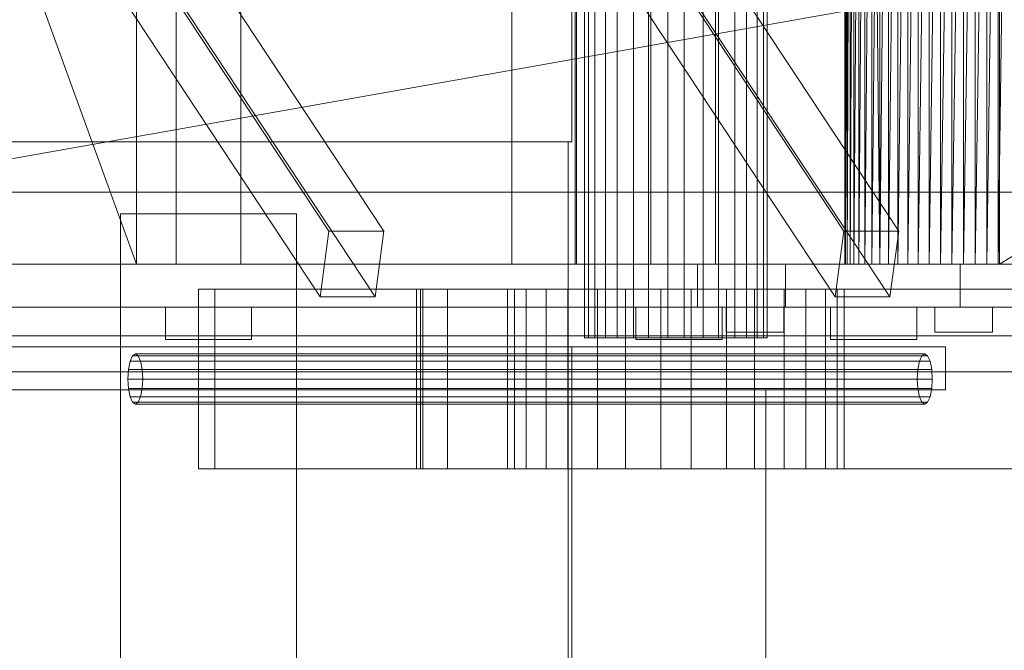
# Model space of a CAD drawing. Header units: millimetres. Extents: x -3490 to 61924, y -72580 to 6847.
# Tile 572 of 656: x 24398 to 24671, y -18538 to -18362. Entities that reach past the tile are written whole.
import ezdxf

# ---------------------------------------------------------------- set-up
doc = ezdxf.new("R2010")
doc.units = ezdxf.units.MM
doc.layers.add('superior_briquetadora', color=7, linetype='Continuous', lineweight=0)
doc.layers.add('superior_C02', color=7, linetype='Continuous', lineweight=0)

msp = doc.modelspace()

# ---------------------------------------------------------------- linework, layer by layer
at = {"layer": 'superior_briquetadora'}
for p, q in [((24551.067, -18160), (24551.067, -18396)), ((24441.067, -18430), (24441.067, -18188)), ((24459.067, -18430), (24459.067, -18188)), ((24534.406, -18430), (24534.406, -18188)), ((24552.067, -18188), (24552.067, -18430)), ((24552.406, -18430), (24552.406, -18188)), ((24573.067, -18430), (24573.067, -18188)), ((24591.067, -18430), (24591.067, -18188)), ((25470.067, -18210), (24230.067, -18430)), ((24350.067, -18210), (24430.067, -18430)), ((24430.067, -18430), (24430.067, -18210)), ((24627.226, -18210), (24627.067, -18430)), ((24627.067, -18210), (24627.067, -18430)), ((24627.226, -18210), (24627.226, -18430)), ((24627.702, -18430), (24627.226, -18210)), ((24627.226, -18430), (24627.702, -18210)), ((24628.488, -18210), (24627.702, -18430)), ((24627.702, -18210), (24627.702, -18430)), ((24629.579, -18210), (24628.488, -18430)), ((24628.488, -18430), (24628.488, -18210)), ((24630.964, -18210), (24629.579, -18430)), ((24629.579, -18430), (24629.579, -18210)), ((24632.629, -18210), (24630.964, -18430)), ((24630.964, -18430), (24630.964, -18210)), ((24634.558, -18210), (24632.629, -18430)), ((24632.629, -18430), (24632.629, -18210)), ((24634.558, -18210), (24634.558, -18430)), ((24636.733, -18430), (24634.558, -18210)), ((24634.558, -18430), (24636.733, -18210)), ((24639.133, -18210), (24636.733, -18430)), ((24636.733, -18210), (24636.733, -18430)), ((24641.734, -18210), (24639.133, -18430)), ((24639.133, -18430), (24639.133, -18210)), ((24644.511, -18210), (24641.734, -18430)), ((24641.734, -18430), (24641.734, -18210)), ((24647.439, -18210), (24644.511, -18430)), ((24644.511, -18430), (24644.511, -18210)), ((24650.488, -18210), (24647.439, -18430)), ((24647.439, -18210), (24647.439, -18430)), ((24653.63, -18210), (24650.488, -18430)), ((24650.488, -18210), (24650.488, -18430)), ((24656.833, -18210), (24653.63, -18430)), ((24653.63, -18210), (24653.63, -18430)), ((24660.067, -18210), (24656.833, -18430)), ((24656.833, -18210), (24656.833, -18430)), ((24663.302, -18210), (24660.067, -18430)), ((24660.067, -18210), (24660.067, -18430)), ((24666.505, -18210), (24663.302, -18430)), ((24663.302, -18210), (24663.302, -18430)), ((24669.647, -18210), (24666.505, -18430)), ((24666.505, -18210), (24666.505, -18430)), ((24672.696, -18210), (24669.647, -18430)), ((24669.647, -18210), (24669.647, -18430)), ((24670.067, -18210), (24670.067, -18430)), ((24670.067, -18430), (25030.067, -18210)), ((24393.955, -18396), (24411.416, -18396)), ((24394.51, -18396), (24411.799, -18396)), ((24411.416, -18396), (24430.363, -18396)), ((24411.799, -18396), (24430.558, -18396)), ((24430.363, -18396), (24450.067, -18396)), ((24430.558, -18396), (24450.067, -18396)), ((24450.067, -18396), (24469.577, -18396)), ((24450.067, -18396), (24469.772, -18396)), ((24469.577, -18396), (24488.336, -18396)), ((24469.772, -18396), (24488.719, -18396)), ((24488.336, -18396), (24505.625, -18396)), ((24488.719, -18396), (24506.18, -18396)), ((24505.625, -18396), (24520.778, -18396)), ((24506.18, -18396), (24521.485, -18396)), ((24520.778, -18396), (24533.214, -18396)), ((24521.485, -18396), (24534.046, -18396)), ((24533.214, -18396), (24542.455, -18396)), ((24534.046, -18396), (24543.379, -18396)), ((24542.455, -18396), (24548.146, -18396)), ((24543.379, -18396), (24549.127, -18396)), ((24548.146, -18396), (24550.067, -18396)), ((24549.127, -18396), (24551.067, -18396)), ((24550.067, -18396), (24550.067, -18596)), ((24425.567, -18596), (24425.567, -18416)), ((24432.479, -18416), (24425.567, -18416)), ((24474.567, -18416), (24425.567, -18416)), ((24439.479, -18416), (24432.479, -18416)), ((24446.532, -18416), (24439.479, -18416)), ((24453.603, -18416), (24446.532, -18416)), ((24460.656, -18416), (24453.603, -18416)), ((24467.655, -18416), (24460.656, -18416)), ((24474.567, -18416), (24467.655, -18416)), ((24474.567, -18416), (24474.567, -18596)), ((23750.067, -18430), (25950.067, -18430)), ((25830.067, -18430), (23870.067, -18430)), ((23900.067, -18430), (25800.067, -18430)), ((23954.067, -18430), (25456.734, -18430)), ((24230.067, -18430), (24670.067, -18430)), ((24230.067, -18430), (25470.067, -18430)), ((24230.067, -18430), (25456.734, -18430)), ((24350.067, -18430), (24629.579, -18430)), ((24628.488, -18430), (24350.067, -18430)), ((24350.067, -18430), (24670.067, -18430)), ((24634.558, -18430), (24350.067, -18430)), ((24430.067, -18430), (24350.067, -18430)), ((24632.629, -18430), (24350.067, -18430)), ((24630.964, -18430), (24350.067, -18430)), ((24381.71, -18430), (24400.794, -18430)), ((24404.602, -18430), (24388.599, -18430)), ((24411.657, -18430), (24393.153, -18430)), ((24400.794, -18430), (24420.324, -18430)), ((24422.154, -18430), (24404.602, -18430)), ((24430.721, -18430), (24411.657, -18430)), ((24420.324, -18430), (24440.123, -18430)), ((24440.656, -18430), (24422.154, -18430)), ((24430.067, -18430), (24628.488, -18430)), ((24627.702, -18430), (24430.067, -18430)), ((24627.226, -18430), (24430.067, -18430)), ((24627.067, -18430), (24430.067, -18430)), ((24629.579, -18430), (24430.067, -18430)), ((24630.964, -18430), (24430.067, -18430)), ((24632.629, -18430), (24430.067, -18430)), ((24634.558, -18430), (24430.067, -18430)), ((24636.733, -18430), (24430.067, -18430)), ((24639.133, -18430), (24430.067, -18430)), ((24641.734, -18430), (24430.067, -18430)), ((24644.511, -18430), (24430.067, -18430)), ((24647.439, -18430), (24430.067, -18430)), ((24650.488, -18430), (24430.067, -18430)), ((24653.63, -18430), (24430.067, -18430)), ((24656.833, -18430), (24430.067, -18430)), ((24660.067, -18430), (24430.067, -18430)), ((24663.302, -18430), (24430.067, -18430)), ((24430.067, -18430), (25036.833, -18430)), ((25270.067, -18430), (24430.067, -18430)), ((24430.067, -18430), (25033.63, -18430)), ((24450.067, -18430), (24430.721, -18430)), ((24440.123, -18430), (24460.012, -18430)), ((24459.479, -18430), (24440.656, -18430)), ((24441.959, -18430), (24441.067, -18430)), ((24444.456, -18430), (24441.959, -18430)), ((24448.065, -18430), (24444.456, -18430)), ((24452.07, -18430), (24448.065, -18430)), ((24469.414, -18430), (24450.067, -18430)), ((24455.679, -18430), (24452.07, -18430)), ((24458.176, -18430), (24455.679, -18430)), ((24459.067, -18430), (24458.176, -18430)), ((24477.981, -18430), (24459.479, -18430)), ((24460.012, -18430), (24479.811, -18430)), ((24488.478, -18430), (24469.414, -18430)), ((24495.533, -18430), (24477.981, -18430)), ((24479.811, -18430), (24499.341, -18430)), ((24506.982, -18430), (24488.478, -18430)), ((24511.536, -18430), (24495.533, -18430)), ((24499.341, -18430), (24518.425, -18430)), ((24524.656, -18430), (24506.982, -18430)), ((24525.446, -18430), (24511.536, -18430)), ((24518.425, -18430), (24536.889, -18430)), ((24541.242, -18430), (24524.656, -18430)), ((24536.79, -18430), (24525.446, -18430)), ((24535.297, -18430), (24534.406, -18430)), ((24537.794, -18430), (24535.297, -18430)), ((24545.18, -18430), (24536.79, -18430)), ((24536.889, -18430), (24554.567, -18430)), ((24541.403, -18430), (24537.794, -18430)), ((24556.499, -18430), (24541.242, -18430)), ((24545.408, -18430), (24541.403, -18430)), ((24550.331, -18430), (24545.18, -18430)), ((24549.017, -18430), (24545.408, -18430)), ((24551.514, -18430), (24549.017, -18430)), ((24552.067, -18430), (24550.331, -18430)), ((24552.406, -18430), (24551.514, -18430)), ((24554.567, -18430), (24571.299, -18430)), ((24570.203, -18430), (24556.499, -18430)), ((24582.156, -18430), (24570.203, -18430)), ((24571.299, -18430), (24586.933, -18430)), ((24573.959, -18430), (24573.067, -18430)), ((24576.456, -18430), (24573.959, -18430)), ((24580.065, -18430), (24576.456, -18430)), ((24584.07, -18430), (24580.065, -18430)), ((24592.183, -18430), (24582.156, -18430)), ((24587.679, -18430), (24584.07, -18430)), ((24586.067, -18430), (24588.589, -18430)), ((24586.067, -18430), (24586.067, -18442)), ((24586.933, -18430), (24601.328, -18430)), ((24590.176, -18430), (24587.679, -18430)), ((24588.589, -18430), (24595.982, -18430)), ((24591.067, -18430), (24590.176, -18430)), ((24600.138, -18430), (24592.183, -18430)), ((24595.982, -18430), (24607.742, -18430)), ((24605.904, -18430), (24600.138, -18430)), ((24601.328, -18430), (24614.353, -18430)), ((24609.397, -18430), (24605.904, -18430)), ((24607.742, -18430), (24623.067, -18430)), ((24610.567, -18430), (24609.397, -18430)), ((24610.567, -18430), (24610.567, -18442)), ((24614.353, -18430), (24625.889, -18430)), ((24623.067, -18430), (24640.915, -18430)), ((24625.889, -18430), (24635.834, -18430)), ((24627.067, -18430), (24627.226, -18430)), ((24627.226, -18430), (24627.702, -18430)), ((24627.702, -18430), (24628.488, -18430)), ((24628.488, -18430), (24629.579, -18430)), ((24629.579, -18430), (24630.964, -18430)), ((24630.964, -18430), (24632.629, -18430)), ((24632.629, -18430), (24634.558, -18430)), ((24634.558, -18430), (24636.733, -18430)), ((24634.558, -18430), (24670.067, -18430)), ((24635.834, -18430), (24644.096, -18430)), ((24636.733, -18430), (24639.133, -18430)), ((24636.733, -18430), (24670.067, -18430)), ((24639.133, -18430), (24641.734, -18430)), ((24639.133, -18430), (24670.067, -18430)), ((24640.915, -18430), (24660.067, -18430)), ((24641.734, -18430), (24644.511, -18430)), ((24641.734, -18430), (24670.067, -18430)), ((24644.096, -18430), (24650.602, -18430)), ((24644.511, -18430), (24647.439, -18430)), ((24644.511, -18430), (24670.067, -18430)), ((24647.439, -18430), (24650.488, -18430)), ((24647.439, -18430), (24670.067, -18430)), ((24650.488, -18430), (24653.63, -18430)), ((24650.488, -18430), (24670.067, -18430)), ((24650.602, -18430), (24655.291, -18430)), ((24653.63, -18430), (24656.833, -18430)), ((24653.63, -18430), (24670.067, -18430)), ((24655.291, -18430), (24658.121, -18430)), ((24656.833, -18430), (24660.067, -18430)), ((24656.833, -18430), (24670.067, -18430)), ((24658.121, -18430), (24659.067, -18430)), ((24659.067, -18430), (24659.067, -18442)), ((24660.067, -18430), (24679.22, -18430)), ((24660.067, -18430), (24663.302, -18430)), ((24660.067, -18430), (24670.067, -18430)), ((24663.302, -18430), (24666.505, -18430)), ((24663.302, -18430), (24670.067, -18430)), ((24663.302, -18430), (25033.63, -18430)), ((24666.505, -18430), (24669.647, -18430)), ((24666.505, -18430), (24670.067, -18430)), ((25030.488, -18430), (24666.505, -18430)), ((25033.63, -18430), (24666.505, -18430)), ((24669.647, -18430), (24672.696, -18430)), ((24669.647, -18430), (24670.067, -18430)), ((25027.439, -18430), (24669.647, -18430)), ((25030.488, -18430), (24669.647, -18430)), ((24670.067, -18430), (25030.067, -18430)), ((24683.402, -18430), (24670.067, -18430)), ((24670.067, -18430), (24685.577, -18430)), ((24681.002, -18430), (24670.067, -18430)), ((24670.067, -18430), (24687.506, -18430)), ((24678.401, -18430), (24670.067, -18430)), ((24675.624, -18430), (24670.067, -18430)), ((24672.696, -18430), (24670.067, -18430)), ((24381.71, -18442), (24400.794, -18442)), ((24411.657, -18442), (24393.153, -18442)), ((24400.794, -18442), (24420.324, -18442)), ((24430.721, -18442), (24411.657, -18442)), ((24420.324, -18442), (24440.123, -18442)), ((24450.067, -18442), (24430.721, -18442)), ((24439.256, -18442), (24438.067, -18442)), ((24438.067, -18442), (24438.067, -18451)), ((24442.586, -18442), (24439.256, -18442)), ((24440.123, -18442), (24460.012, -18442)), ((24447.397, -18442), (24442.586, -18442)), ((24452.738, -18442), (24447.397, -18442)), ((24469.414, -18442), (24450.067, -18442)), ((24457.549, -18442), (24452.738, -18442)), ((24460.879, -18442), (24457.549, -18442)), ((24460.012, -18442), (24479.811, -18442)), ((24462.067, -18442), (24460.879, -18442)), ((24462.067, -18442), (24462.067, -18451)), ((24488.478, -18442), (24469.414, -18442)), ((24479.811, -18442), (24499.341, -18442)), ((24506.982, -18442), (24488.478, -18442)), ((24499.341, -18442), (24518.425, -18442)), ((24524.656, -18442), (24506.982, -18442)), ((24518.425, -18442), (24536.889, -18442)), ((24541.242, -18442), (24524.656, -18442)), ((24536.889, -18442), (24554.567, -18442)), ((24556.499, -18442), (24541.242, -18442)), ((24554.567, -18442), (24571.299, -18442)), ((24570.203, -18442), (24556.499, -18442)), ((24570.071, -18442), (24568.882, -18442)), ((24568.882, -18442), (24568.882, -18451)), ((24573.4, -18442), (24570.071, -18442)), ((24582.156, -18442), (24570.203, -18442)), ((24571.299, -18442), (24586.933, -18442)), ((24578.212, -18442), (24573.4, -18442)), ((24583.552, -18442), (24578.212, -18442)), ((24592.183, -18442), (24582.156, -18442)), ((24588.364, -18442), (24583.552, -18442)), ((24586.067, -18442), (24588.589, -18442)), ((24586.933, -18442), (24601.328, -18442)), ((24591.694, -18442), (24588.364, -18442)), ((24588.589, -18442), (24595.982, -18442)), ((24592.882, -18442), (24591.694, -18442)), ((24600.138, -18442), (24592.183, -18442)), ((24592.882, -18442), (24592.882, -18451)), ((24594.067, -18442), (24594.86, -18442)), ((24594.067, -18442), (24594.067, -18449)), ((24594.86, -18442), (24597.08, -18442)), ((24595.982, -18442), (24607.742, -18442)), ((24597.08, -18442), (24600.287, -18442)), ((24605.904, -18442), (24600.138, -18442)), ((24600.287, -18442), (24603.848, -18442)), ((24601.328, -18442), (24614.353, -18442)), ((24603.848, -18442), (24607.055, -18442)), ((24609.397, -18442), (24605.904, -18442)), ((24607.055, -18442), (24609.275, -18442)), ((24607.742, -18442), (24623.067, -18442)), ((24609.275, -18442), (24610.067, -18442)), ((24610.567, -18442), (24609.397, -18442)), ((24610.067, -18442), (24610.067, -18449)), ((24614.353, -18442), (24625.889, -18442)), ((24624.256, -18442), (24623.067, -18442)), ((24623.067, -18442), (24623.067, -18451)), ((24623.067, -18442), (24640.915, -18442)), ((24627.586, -18442), (24624.256, -18442)), ((24625.889, -18442), (24635.834, -18442)), ((24632.397, -18442), (24627.586, -18442)), ((24637.738, -18442), (24632.397, -18442)), ((24635.834, -18442), (24644.096, -18442)), ((24642.549, -18442), (24637.738, -18442)), ((24640.915, -18442), (24660.067, -18442)), ((24645.879, -18442), (24642.549, -18442)), ((24644.096, -18442), (24650.602, -18442)), ((24647.067, -18442), (24645.879, -18442)), ((24647.067, -18442), (24647.067, -18451)), ((24650.602, -18442), (24655.291, -18442)), ((24652.86, -18442), (24652.067, -18442)), ((24652.067, -18442), (24652.067, -18449)), ((24655.08, -18442), (24652.86, -18442)), ((24658.287, -18442), (24655.08, -18442)), ((24655.291, -18442), (24658.121, -18442)), ((24658.121, -18442), (24659.067, -18442)), ((24661.848, -18442), (24658.287, -18442)), ((24660.067, -18442), (24679.22, -18442)), ((24665.055, -18442), (24661.848, -18442)), ((24667.275, -18442), (24665.055, -18442)), ((24668.067, -18442), (24667.275, -18442)), ((24668.067, -18442), (24668.067, -18449)), ((24594.067, -18449), (24594.86, -18449)), ((24594.86, -18449), (24597.08, -18449)), ((24597.08, -18449), (24600.287, -18449)), ((24600.287, -18449), (24603.848, -18449)), ((24603.848, -18449), (24607.055, -18449)), ((24607.055, -18449), (24609.275, -18449)), ((24609.275, -18449), (24610.067, -18449)), ((24652.067, -18449), (24652.86, -18449)), ((24652.86, -18449), (24655.08, -18449)), ((24655.08, -18449), (24658.287, -18449)), ((24658.287, -18449), (24661.848, -18449)), ((24661.848, -18449), (24665.055, -18449)), ((24665.055, -18449), (24667.275, -18449)), ((24667.275, -18449), (24668.067, -18449)), ((24383.019, -18453), (24401.737, -18453)), ((24411.416, -18453), (24393.955, -18453)), ((24401.737, -18453), (24420.893, -18453)), ((24430.363, -18453), (24411.416, -18453)), ((24420.893, -18453), (24440.313, -18453)), ((24450.067, -18453), (24430.363, -18453)), ((24438.067, -18451), (24439.256, -18451)), ((24439.256, -18451), (24442.586, -18451)), ((24440.313, -18453), (24459.822, -18453)), ((24442.586, -18451), (24447.397, -18451)), ((24447.397, -18451), (24452.738, -18451)), ((24469.772, -18453), (24450.067, -18453)), ((24452.738, -18451), (24457.549, -18451)), ((24457.549, -18451), (24460.879, -18451)), ((24459.822, -18453), (24479.242, -18453)), ((24460.879, -18451), (24462.067, -18451)), ((24488.719, -18453), (24469.772, -18453)), ((24479.242, -18453), (24498.398, -18453)), ((24506.18, -18453), (24488.719, -18453)), ((24498.398, -18453), (24517.116, -18453)), ((24521.485, -18453), (24506.18, -18453)), ((24517.116, -18453), (24535.228, -18453)), ((24534.046, -18453), (24521.485, -18453)), ((24543.379, -18453), (24534.046, -18453)), ((24535.228, -18453), (24552.567, -18453)), ((24549.127, -18453), (24543.379, -18453)), ((24551.067, -18453), (24549.127, -18453)), ((24551.067, -18605), (24551.067, -18453)), ((24552.567, -18453), (24568.979, -18453)), ((24568.882, -18451), (24570.071, -18451)), ((24568.979, -18453), (24584.314, -18453)), ((24570.071, -18451), (24573.4, -18451)), ((24573.4, -18451), (24578.212, -18451)), ((24578.212, -18451), (24583.552, -18451)), ((24583.552, -18451), (24588.364, -18451)), ((24584.314, -18453), (24598.433, -18453)), ((24588.364, -18451), (24591.694, -18451)), ((24591.694, -18451), (24592.882, -18451)), ((24598.433, -18453), (24611.208, -18453)), ((24611.208, -18453), (24622.524, -18453)), ((24622.524, -18453), (24632.279, -18453)), ((24623.067, -18451), (24624.256, -18451)), ((24624.256, -18451), (24627.586, -18451)), ((24627.586, -18451), (24632.397, -18451)), ((24632.279, -18453), (24640.383, -18453)), ((24632.397, -18451), (24637.738, -18451)), ((24637.738, -18451), (24642.549, -18451)), ((24640.383, -18453), (24646.764, -18453)), ((24642.549, -18451), (24645.879, -18451)), ((24645.879, -18451), (24647.067, -18451)), ((24646.764, -18453), (24651.363, -18453)), ((24651.363, -18453), (24654.139, -18453)), ((24654.139, -18453), (24655.067, -18453)), ((24655.067, -18453), (24655.067, -18465)), ((23750.067, -18460), (25950.067, -18460)), ((23900.067, -18460), (25800.067, -18460)), ((24383.019, -18465), (24401.737, -18465)), ((24384.072, -18465), (24402.17, -18465)), ((24401.737, -18465), (24420.893, -18465)), ((24402.17, -18465), (24421.023, -18465)), ((24420.893, -18465), (24440.313, -18465)), ((24421.023, -18465), (24440.335, -18465)), ((24440.313, -18465), (24459.822, -18465)), ((24440.335, -18465), (24459.8, -18465)), ((24459.8, -18465), (24479.112, -18465)), ((24459.822, -18465), (24479.242, -18465)), ((24479.112, -18465), (24497.965, -18465)), ((24479.242, -18465), (24498.398, -18465)), ((24497.965, -18465), (24516.063, -18465)), ((24498.398, -18465), (24517.116, -18465)), ((24516.063, -18465), (24533.121, -18465)), ((24517.116, -18465), (24535.228, -18465)), ((24533.121, -18465), (24548.868, -18465)), ((24535.228, -18465), (24552.567, -18465)), ((24548.868, -18465), (24563.058, -18465)), ((24552.567, -18465), (24568.979, -18465)), ((24563.058, -18465), (24575.465, -18465)), ((24568.979, -18465), (24584.314, -18465)), ((24575.465, -18465), (24585.895, -18465)), ((24584.314, -18465), (24598.433, -18465)), ((24585.895, -18465), (24594.183, -18465)), ((24594.183, -18465), (24600.198, -18465)), ((24598.433, -18465), (24611.208, -18465)), ((24600.198, -18465), (24603.845, -18465)), ((24603.845, -18465), (24605.067, -18465)), ((24605.067, -18465), (24605.067, -18605)), ((24611.208, -18465), (24622.524, -18465)), ((24622.524, -18465), (24632.279, -18465)), ((24632.279, -18465), (24640.383, -18465)), ((24640.383, -18465), (24646.764, -18465)), ((24646.764, -18465), (24651.363, -18465)), ((24651.363, -18465), (24654.139, -18465)), ((24654.139, -18465), (24655.067, -18465))]:
    msp.add_line(p, q, dxfattribs=at)
at = {"layer": 'superior_C02'}
for p, q in [((24483.568, -18420.886), (24391.172, -18280.886)), ((24406.445, -18280.886), (24498.841, -18420.886)), ((24626.75, -18420.886), (24534.354, -18280.886)), ((24549.627, -18280.886), (24642.023, -18420.886)), ((24481.114, -18439.114), (24388.718, -18299.114)), ((24496.387, -18439.114), (24403.991, -18299.114)), ((24624.297, -18439.114), (24531.901, -18299.114)), ((24639.57, -18439.114), (24547.174, -18299.114)), ((24554.671, -18342.5), (24554.671, -18450.5)), ((24555.726, -18342.5), (24555.726, -18450.5)), ((24557.482, -18342.5), (24557.482, -18450.5)), ((24560.488, -18342.5), (24560.488, -18450.5)), ((24563.731, -18342.5), (24563.731, -18450.5)), ((24568.23, -18342.5), (24568.23, -18450.5)), ((24572.467, -18342.5), (24572.467, -18450.5)), ((24577.774, -18342.5), (24577.774, -18450.5)), ((24582.361, -18342.5), (24582.361, -18450.5)), ((24587.668, -18342.5), (24587.668, -18450.5)), ((24591.905, -18342.5), (24591.905, -18450.5)), ((24596.404, -18342.5), (24596.404, -18450.5)), ((24599.647, -18342.5), (24599.647, -18450.5)), ((24602.653, -18342.5), (24602.653, -18450.5)), ((24604.409, -18450.5), (24604.409, -18342.5)), ((24605.464, -18342.5), (24605.464, -18450.5)), ((24756.357, -18410), (24245.673, -18410)), ((24257.595, -18410), (24768.279, -18410)), ((24811.497, -18410), (24300.813, -18410)), ((24315.715, -18410), (24826.399, -18410)), ((24481.114, -18439.114), (24483.568, -18420.886)), ((24483.568, -18420.886), (24498.841, -18420.886)), ((24498.841, -18420.886), (24496.387, -18439.114)), ((24624.297, -18439.114), (24626.75, -18420.886)), ((24626.75, -18420.886), (24642.023, -18420.886)), ((24642.023, -18420.886), (24639.57, -18439.114)), ((24685.954, -18437), (24447.317, -18437)), ((24447.317, -18437), (24447.317, -18487)), ((24451.788, -18437), (24447.317, -18437)), ((24451.788, -18487), (24451.788, -18437)), ((24451.788, -18437), (24690.425, -18437)), ((24496.387, -18439.114), (24481.114, -18439.114)), ((24679.687, -18437), (24507.868, -18437)), ((24507.868, -18437), (24507.868, -18487)), ((24509.657, -18437), (24507.868, -18437)), ((24680.88, -18437), (24509.061, -18437)), ((24509.061, -18437), (24509.061, -18487)), ((24516.512, -18437), (24509.061, -18437)), ((24509.657, -18487), (24509.657, -18437)), ((24509.657, -18437), (24681.476, -18437)), ((24516.512, -18487), (24516.512, -18437)), ((24516.512, -18437), (24688.331, -18437)), ((24535.204, -18437), (24533.258, -18437)), ((24533.258, -18437), (24538.439, -18437)), ((24533.258, -18437), (24533.258, -18487)), ((24543.979, -18437), (24535.204, -18437)), ((24535.204, -18437), (24535.204, -18487)), ((24538.439, -18437), (24549.957, -18437)), ((24538.439, -18437), (24538.439, -18487)), ((24558.249, -18437), (24543.979, -18437)), ((24543.979, -18437), (24543.979, -18487)), ((24549.957, -18437), (24566.059, -18437)), ((24549.957, -18437), (24549.957, -18487)), ((24575.841, -18437), (24558.249, -18437)), ((24558.249, -18437), (24558.249, -18487)), ((24566.059, -18437), (24584.294, -18437)), ((24566.059, -18437), (24566.059, -18487)), ((24594.076, -18437), (24575.841, -18437)), ((24575.841, -18437), (24575.841, -18487)), ((24584.294, -18437), (24601.886, -18437)), ((24584.294, -18437), (24584.294, -18487)), ((24610.178, -18437), (24594.076, -18437)), ((24594.076, -18437), (24594.076, -18487)), ((24601.886, -18437), (24616.155, -18437)), ((24601.886, -18437), (24601.886, -18487)), ((24621.696, -18437), (24610.178, -18437)), ((24610.178, -18437), (24610.178, -18487)), ((24616.155, -18437), (24624.931, -18437)), ((24616.155, -18437), (24616.155, -18487)), ((24626.877, -18437), (24621.696, -18437)), ((24621.696, -18437), (24621.696, -18487)), ((24639.57, -18439.114), (24624.297, -18439.114)), ((24624.931, -18437), (24626.877, -18437)), ((24624.931, -18487), (24624.931, -18437)), ((24626.877, -18437), (24626.877, -18487)), ((24245.673, -18450), (24756.357, -18450)), ((24257.595, -18450), (24768.279, -18450)), ((24300.813, -18450), (24811.497, -18450)), ((24315.715, -18450), (24826.399, -18450)), ((24557.482, -18450.5), (24554.671, -18450.5)), ((24554.671, -18450.5), (24555.726, -18450.5)), ((24555.726, -18450.5), (24560.488, -18450.5)), ((24563.731, -18450.5), (24557.482, -18450.5)), ((24560.488, -18450.5), (24568.23, -18450.5)), ((24572.467, -18450.5), (24563.731, -18450.5)), ((24568.23, -18450.5), (24577.774, -18450.5)), ((24582.361, -18450.5), (24572.467, -18450.5)), ((24577.774, -18450.5), (24587.668, -18450.5)), ((24591.905, -18450.5), (24582.361, -18450.5)), ((24587.668, -18450.5), (24596.404, -18450.5)), ((24599.647, -18450.5), (24591.905, -18450.5)), ((24596.404, -18450.5), (24602.653, -18450.5)), ((24604.409, -18450.5), (24599.647, -18450.5)), ((24602.653, -18450.5), (24605.464, -18450.5)), ((24605.464, -18450.5), (24604.409, -18450.5)), ((24428.241, -18457.05), (24428.918, -18455.533)), ((24428.918, -18455.533), (24429.716, -18455)), ((24428.918, -18455.533), (24648.464, -18455.533)), ((24429.716, -18455), (24430.515, -18455.533)), ((24649.263, -18455), (24429.716, -18455)), ((24430.515, -18455.533), (24431.191, -18457.05)), ((24430.515, -18455.533), (24650.061, -18455.533)), ((24648.464, -18455.533), (24647.787, -18457.05)), ((24649.263, -18455), (24648.464, -18455.533)), ((24650.061, -18455.533), (24649.263, -18455)), ((24650.738, -18457.05), (24650.061, -18455.533)), ((24427.789, -18459.321), (24428.241, -18457.05)), ((24428.241, -18457.05), (24647.787, -18457.05)), ((24431.191, -18457.05), (24431.644, -18459.321)), ((24431.191, -18457.05), (24650.738, -18457.05)), ((24647.787, -18457.05), (24647.335, -18459.321)), ((24651.19, -18459.321), (24650.738, -18457.05)), ((24427.63, -18462), (24427.789, -18459.321)), ((24427.789, -18459.321), (24647.335, -18459.321)), ((24431.644, -18459.321), (24431.802, -18462)), ((24431.644, -18459.321), (24651.19, -18459.321)), ((24647.335, -18459.321), (24647.176, -18462)), ((24651.349, -18462), (24651.19, -18459.321)), ((24427.789, -18464.679), (24427.63, -18462)), ((24427.63, -18462), (24647.176, -18462)), ((24431.802, -18462), (24431.644, -18464.679)), ((24431.802, -18462), (24651.349, -18462)), ((24647.176, -18462), (24647.335, -18464.679)), ((24651.19, -18464.679), (24651.349, -18462)), ((24428.241, -18466.95), (24427.789, -18464.679)), ((24427.789, -18464.679), (24647.335, -18464.679)), ((24428.918, -18468.467), (24428.241, -18466.95)), ((24428.241, -18466.95), (24647.787, -18466.95)), ((24431.191, -18466.95), (24430.515, -18468.467)), ((24431.644, -18464.679), (24431.191, -18466.95)), ((24431.191, -18466.95), (24650.738, -18466.95)), ((24431.644, -18464.679), (24651.19, -18464.679)), ((24647.335, -18464.679), (24647.787, -18466.95)), ((24647.787, -18466.95), (24648.464, -18468.467)), ((24650.061, -18468.467), (24650.738, -18466.95)), ((24650.738, -18466.95), (24651.19, -18464.679)), ((24429.716, -18469), (24428.918, -18468.467)), ((24428.918, -18468.467), (24648.464, -18468.467)), ((24430.515, -18468.467), (24429.716, -18469)), ((24429.716, -18469), (24649.263, -18469)), ((24430.515, -18468.467), (24650.061, -18468.467)), ((24648.464, -18468.467), (24649.263, -18469)), ((24649.263, -18469), (24650.061, -18468.467)), ((24447.317, -18487), (24685.954, -18487)), ((24447.317, -18487), (24451.788, -18487)), ((24690.425, -18487), (24451.788, -18487)), ((24507.868, -18487), (24679.687, -18487)), ((24507.868, -18487), (24509.657, -18487)), ((24509.061, -18487), (24680.88, -18487)), ((24509.061, -18487), (24516.512, -18487)), ((24681.476, -18487), (24509.657, -18487)), ((24688.331, -18487), (24516.512, -18487)), ((24538.439, -18487), (24533.258, -18487)), ((24533.258, -18487), (24535.204, -18487)), ((24535.204, -18487), (24543.979, -18487)), ((24549.957, -18487), (24538.439, -18487)), ((24543.979, -18487), (24558.249, -18487)), ((24566.059, -18487), (24549.957, -18487)), ((24558.249, -18487), (24575.841, -18487)), ((24584.294, -18487), (24566.059, -18487)), ((24575.841, -18487), (24594.076, -18487)), ((24601.886, -18487), (24584.294, -18487)), ((24594.076, -18487), (24610.178, -18487)), ((24616.155, -18487), (24601.886, -18487)), ((24610.178, -18487), (24621.696, -18487)), ((24624.931, -18487), (24616.155, -18487)), ((24621.696, -18487), (24626.877, -18487)), ((24626.877, -18487), (24624.931, -18487))]:
    msp.add_line(p, q, dxfattribs=at)

doc.saveas('drawing.dxf')
